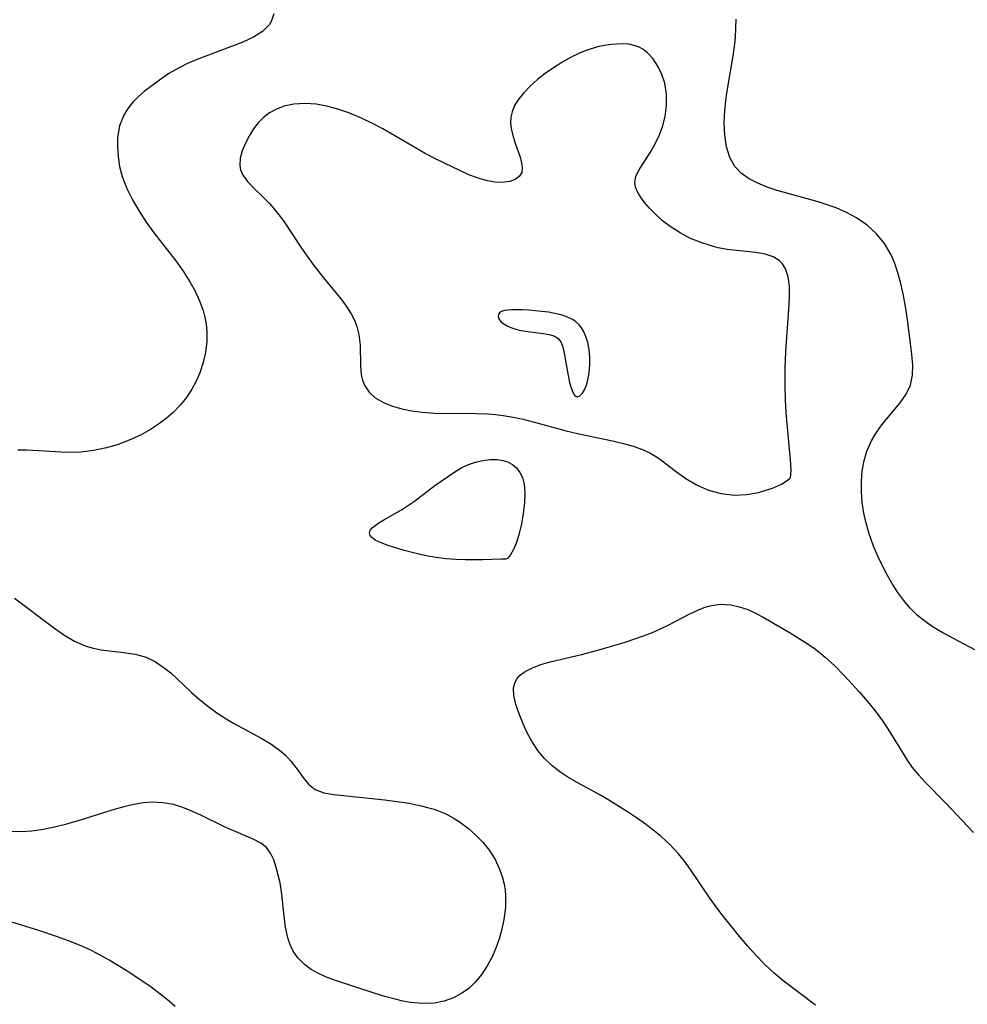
# Model space of a CAD drawing. Header units: metres. Extents: x 1073367 to 1082519, y 1569854 to 1574957.
# Tile 281 of 656: x 1076530 to 1076664, y 1572447 to 1572586. Entities that reach past the tile are written whole.
import ezdxf

# ---------------------------------------------------------------- set-up
doc = ezdxf.new("R2010")
doc.units = ezdxf.units.M
doc.layers.add('CGG_CurvaNivelLidar_v1', color=253, linetype='Continuous', lineweight=30)

msp = doc.modelspace()

# ---------------------------------------------------------------- linework, layer by layer
at = {"layer": 'CGG_CurvaNivelLidar_v1'}
for p, q in [((1076565.3723, 1572585.8002, 70), (1076565.1099, 1572585.3686, 70)), ((1076565.7353, 1572586.8825, 70), (1076565.3723, 1572585.8002, 70)), ((1076630.959, 1572584.8657, 70), (1076630.9947, 1572586.1577, 70)), ((1076564.1434, 1572584.3975, 70), (1076562.858, 1572583.594, 70)), ((1076565.1099, 1572585.3686, 70), (1076564.1434, 1572584.3975, 70)), ((1076630.8779, 1572583.5608, 70), (1076630.959, 1572584.8657, 70)), ((1076562.858, 1572583.594, 70), (1076561.3518, 1572582.8946, 70)), ((1076630.7522, 1572582.2587, 70), (1076630.8779, 1572583.5608, 70)), ((1076561.3518, 1572582.8946, 70), (1076554.7895, 1572580.3827, 70)), ((1076609.9281, 1572581.7587, 70.5), (1076608.8719, 1572581.3404, 70.5)), ((1076611.6187, 1572582.2633, 70.5), (1076609.9281, 1572581.7587, 70.5)), ((1076613.2901, 1572582.5697, 70.5), (1076611.6187, 1572582.2633, 70.5)), ((1076614.8946, 1572582.6587, 70.5), (1076613.2901, 1572582.5697, 70.5)), ((1076615.8414, 1572582.5863, 70.5), (1076614.8946, 1572582.6587, 70.5)), ((1076616.7277, 1572582.3937, 70.5), (1076615.8414, 1572582.5863, 70.5)), ((1076617.3005, 1572582.1762, 70.5), (1076616.7277, 1572582.3937, 70.5)), ((1076617.814, 1572581.8937, 70.5), (1076617.3005, 1572582.1762, 70.5)), ((1076618.4721, 1572581.3879, 70.5), (1076617.814, 1572581.8937, 70.5)), ((1076630.5841, 1572580.9548, 70), (1076630.7522, 1572582.2587, 70)), ((1076554.7895, 1572580.3827, 70), (1076553.5533, 1572579.8625, 70)), ((1076607.6075, 1572580.7316, 70.5), (1076606.378, 1572580.0356, 70.5)), ((1076608.8719, 1572581.3404, 70.5), (1076607.6075, 1572580.7316, 70.5)), ((1076619.2748, 1572580.5176, 70.5), (1076618.4721, 1572581.3879, 70.5)), ((1076619.955, 1572579.4891, 70.5), (1076619.2748, 1572580.5176, 70.5)), ((1076629.6428, 1572575.4174, 70), (1076630.5841, 1572580.9548, 70)), ((1076552.357, 1572579.2848, 70), (1076550.9298, 1572578.4526, 70)), ((1076553.5533, 1572579.8625, 70), (1076552.357, 1572579.2848, 70)), ((1076605.1906, 1572579.2732, 70.5), (1076604.0542, 1572578.4606, 70.5)), ((1076606.378, 1572580.0356, 70.5), (1076605.1906, 1572579.2732, 70.5)), ((1076620.5036, 1572578.3385, 70.5), (1076619.955, 1572579.4891, 70.5)), ((1076549.5792, 1572577.5359, 70), (1076547.4466, 1572575.9163, 70)), ((1076550.9298, 1572578.4526, 70), (1076549.5792, 1572577.5359, 70)), ((1076602.9725, 1572577.6031, 70.5), (1076601.9146, 1572576.6614, 70.5)), ((1076604.0542, 1572578.4606, 70.5), (1076602.9725, 1572577.6031, 70.5)), ((1076620.9039, 1572577.095, 70.5), (1076620.5036, 1572578.3385, 70.5)), ((1076601.9146, 1572576.6614, 70.5), (1076600.9752, 1572575.694, 70.5)), ((1076621.163, 1572575.5251, 70.5), (1076620.9039, 1572577.095, 70.5)), ((1076546.647, 1572575.2282, 70), (1076545.8372, 1572574.4089, 70)), ((1076547.4466, 1572575.9163, 70), (1076546.647, 1572575.2282, 70)), ((1076600.1877, 1572574.7061, 70.5), (1076599.7111, 1572573.9262, 70.5)), ((1076600.9752, 1572575.694, 70.5), (1076600.1877, 1572574.7061, 70.5)), ((1076621.1799, 1572573.9078, 70.5), (1076621.163, 1572575.5251, 70.5)), ((1076629.3834, 1572573.3103, 70), (1076629.6428, 1572575.4174, 70)), ((1076545.1303, 1572573.5246, 70), (1076544.5503, 1572572.5719, 70)), ((1076545.8372, 1572574.4089, 70), (1076545.1303, 1572573.5246, 70)), ((1076566.1144, 1572573.443, 70.5), (1076565.1325, 1572572.9166, 70.5)), ((1076567.1836, 1572573.8413, 70.5), (1076566.1144, 1572573.443, 70.5)), ((1076568.5496, 1572574.1384, 70.5), (1076567.1836, 1572573.8413, 70.5)), ((1076570.1706, 1572574.236, 70.5), (1076568.5496, 1572574.1384, 70.5)), ((1076571.6889, 1572574.1262, 70.5), (1076570.1706, 1572574.236, 70.5)), ((1076573.228, 1572573.8577, 70.5), (1076571.6889, 1572574.1262, 70.5)), ((1076574.7702, 1572573.4539, 70.5), (1076573.228, 1572573.8577, 70.5)), ((1076576.299, 1572572.9289, 70.5), (1076574.7702, 1572573.4539, 70.5)), ((1076599.7111, 1572573.9262, 70.5), (1076599.3648, 1572573.076, 70.5)), ((1076620.977, 1572572.4041, 70.5), (1076621.1799, 1572573.9078, 70.5)), ((1076629.2996, 1572571.5077, 70), (1076629.3834, 1572573.3103, 70)), ((1076544.5503, 1572572.5719, 70), (1076543.9696, 1572571.0635, 70)), ((1076564.2593, 1572572.2662, 70.5), (1076563.5063, 1572571.493, 70.5)), ((1076565.1325, 1572572.9166, 70.5), (1076564.2593, 1572572.2662, 70.5)), ((1076578.2231, 1572572.1141, 70.5), (1076576.299, 1572572.9289, 70.5)), ((1076579.6706, 1572571.4105, 70.5), (1076578.2231, 1572572.1141, 70.5)), ((1076599.1912, 1572572.2967, 70.5), (1076599.1473, 1572571.5135, 70.5)), ((1076599.3648, 1572573.076, 70.5), (1076599.1912, 1572572.2967, 70.5)), ((1076620.5864, 1572570.9331, 70.5), (1076620.977, 1572572.4041, 70.5)), ((1076543.9696, 1572571.0635, 70), (1076543.6853, 1572569.45, 70)), ((1076562.8597, 1572570.6328, 70.5), (1076562.2943, 1572569.721, 70.5)), ((1076563.5063, 1572571.493, 70.5), (1076562.8597, 1572570.6328, 70.5)), ((1076581.1067, 1572570.6476, 70.5), (1076579.6706, 1572571.4105, 70.5)), ((1076587.1015, 1572567.1966, 70.5), (1076581.1067, 1572570.6476, 70.5)), ((1076599.1473, 1572571.5135, 70.5), (1076599.2351, 1572570.7073, 70.5)), ((1076599.2351, 1572570.7073, 70.5), (1076599.4213, 1572569.9039, 70.5)), ((1076620.1156, 1572569.704, 70.5), (1076620.5864, 1572570.9331, 70.5)), ((1076629.368, 1572569.7695, 70), (1076629.2996, 1572571.5077, 70)), ((1076543.6853, 1572569.45, 70), (1076543.6519, 1572568.1201, 70)), ((1076562.2943, 1572569.721, 70.5), (1076561.7268, 1572568.6438, 70.5)), ((1076599.4213, 1572569.9039, 70.5), (1076599.7634, 1572568.7956, 70.5)), ((1076619.5571, 1572568.5355, 70.5), (1076620.1156, 1572569.704, 70.5)), ((1076629.613, 1572568.129, 70), (1076629.368, 1572569.7695, 70)), ((1076543.6519, 1572568.1201, 70), (1076543.749, 1572566.7313, 70)), ((1076561.7268, 1572568.6438, 70.5), (1076561.2788, 1572567.5632, 70.5)), ((1076599.7634, 1572568.7956, 70.5), (1076600.4899, 1572566.6673, 70.5)), ((1076618.9457, 1572567.4404, 70.5), (1076619.5571, 1572568.5355, 70.5)), ((1076630.0737, 1572566.628, 70), (1076629.613, 1572568.129, 70)), ((1076543.749, 1572566.7313, 70), (1076543.9729, 1572565.3257, 70)), ((1076560.9979, 1572566.4987, 70.5), (1076560.9421, 1572565.4696, 70.5)), ((1076561.2788, 1572567.5632, 70.5), (1076560.9979, 1572566.4987, 70.5)), ((1076588.6634, 1572566.3626, 70.5), (1076587.1015, 1572567.1966, 70.5)), ((1076593.1481, 1572564.2165, 70.5), (1076588.6634, 1572566.3626, 70.5)), ((1076600.4899, 1572566.6673, 70.5), (1076600.7105, 1572565.8604, 70.5)), ((1076617.2021, 1572564.7087, 70.5), (1076618.9457, 1572567.4404, 70.5)), ((1076630.8073, 1572565.32, 70), (1076630.0737, 1572566.628, 70)), ((1076543.9729, 1572565.3257, 70), (1076544.3364, 1572563.9213, 70)), ((1076560.9421, 1572565.4696, 70.5), (1076561.043, 1572564.8819, 70.5)), ((1076561.043, 1572564.8819, 70.5), (1076561.3014, 1572564.2256, 70.5)), ((1076600.7105, 1572565.8604, 70.5), (1076600.808, 1572565.1289, 70.5)), ((1076600.808, 1572565.1289, 70.5), (1076600.7217, 1572564.4881, 70.5)), ((1076631.7407, 1572564.3517, 70), (1076630.8073, 1572565.32, 70)), ((1076544.3364, 1572563.9213, 70), (1076544.9704, 1572562.254, 70)), ((1076561.3014, 1572564.2256, 70.5), (1076562.0055, 1572563.2112, 70.5)), ((1076594.4403, 1572563.7256, 70.5), (1076593.1481, 1572564.2165, 70.5)), ((1076595.7159, 1572563.3608, 70.5), (1076594.4403, 1572563.7256, 70.5)), ((1076599.7954, 1572563.4878, 70.5), (1076599.0333, 1572563.2015, 70.5)), ((1076600.374, 1572563.9212, 70.5), (1076599.7954, 1572563.4878, 70.5)), ((1076600.7217, 1572564.4881, 70.5), (1076600.374, 1572563.9212, 70.5)), ((1076616.7007, 1572563.1489, 70.5), (1076616.8471, 1572563.9251, 70.5)), ((1076616.8471, 1572563.9251, 70.5), (1076617.2021, 1572564.7087, 70.5)), ((1076632.8109, 1572563.6014, 70), (1076631.7407, 1572564.3517, 70)), ((1076634.0282, 1572562.9659, 70), (1076632.8109, 1572563.6014, 70)), ((1076544.9704, 1572562.254, 70), (1076545.7808, 1572560.6143, 70)), ((1076562.0055, 1572563.2112, 70.5), (1076562.9461, 1572562.2353, 70.5)), ((1076562.9461, 1572562.2353, 70.5), (1076564.0139, 1572561.2329, 70.5)), ((1076596.9412, 1572563.1355, 70.5), (1076595.7159, 1572563.3608, 70.5)), ((1076597.9268, 1572563.0724, 70.5), (1076596.9412, 1572563.1355, 70.5)), ((1076599.0333, 1572563.2015, 70.5), (1076597.9268, 1572563.0724, 70.5)), ((1076616.7999, 1572562.4176, 70.5), (1076616.7007, 1572563.1489, 70.5)), ((1076617.1001, 1572561.6779, 70.5), (1076616.7999, 1572562.4176, 70.5)), ((1076635.3566, 1572562.4202, 70), (1076634.0282, 1572562.9659, 70)), ((1076636.7665, 1572561.944, 70), (1076635.3566, 1572562.4202, 70)), ((1076564.0139, 1572561.2329, 70.5), (1076565.1111, 1572560.1365, 70.5)), ((1076617.5604, 1572560.9289, 70.5), (1076617.1001, 1572561.6779, 70.5)), ((1076618.1194, 1572560.2014, 70.5), (1076617.5604, 1572560.9289, 70.5)), ((1076642.5565, 1572560.3359, 70), (1076636.7665, 1572561.944, 70)), ((1076545.7808, 1572560.6143, 70), (1076546.7085, 1572559.0298, 70)), ((1076565.1111, 1572560.1365, 70.5), (1076566.1198, 1572558.9505, 70.5)), ((1076618.7666, 1572559.4644, 70.5), (1076618.1194, 1572560.2014, 70.5)), ((1076619.641, 1572558.5639, 70.5), (1076618.7666, 1572559.4644, 70.5)), ((1076643.8499, 1572559.9426, 70), (1076642.5565, 1572560.3359, 70)), ((1076645.1148, 1572559.4943, 70), (1076643.8499, 1572559.9426, 70)), ((1076646.583, 1572558.8517, 70), (1076645.1148, 1572559.4943, 70)), ((1076546.7085, 1572559.0298, 70), (1076547.7339, 1572557.4725, 70)), ((1076566.1198, 1572558.9505, 70.5), (1076567.0863, 1572557.654, 70.5)), ((1076620.6076, 1572557.6804, 70.5), (1076619.641, 1572558.5639, 70.5)), ((1076647.9742, 1572558.0945, 70), (1076646.583, 1572558.8517, 70)), ((1076649.4797, 1572557.0602, 70), (1076647.9742, 1572558.0945, 70)), ((1076547.7339, 1572557.4725, 70), (1076548.8323, 1572555.9435, 70)), ((1076567.0863, 1572557.654, 70.5), (1076569.6483, 1572553.8328, 70.5)), ((1076621.669, 1572556.8472, 70.5), (1076620.6076, 1572557.6804, 70.5)), ((1076623.0628, 1572555.9559, 70.5), (1076621.669, 1572556.8472, 70.5)), ((1076650.8138, 1572555.8541, 70), (1076649.4797, 1572557.0602, 70)), ((1076548.8323, 1572555.9435, 70), (1076551.881, 1572551.9996, 70)), ((1076624.5629, 1572555.1853, 70.5), (1076623.0628, 1572555.9559, 70.5)), ((1076626.1365, 1572554.5413, 70.5), (1076624.5629, 1572555.1853, 70.5)), ((1076651.9428, 1572554.453, 70), (1076650.8138, 1572555.8541, 70)), ((1076569.6483, 1572553.8328, 70.5), (1076571.2527, 1572551.5741, 70.5)), ((1076627.7959, 1572554.0268, 70.5), (1076626.1365, 1572554.5413, 70.5)), ((1076628.4678, 1572553.8649, 70.5), (1076627.7959, 1572554.0268, 70.5)), ((1076629.7038, 1572553.6311, 70.5), (1076628.4678, 1572553.8649, 70.5)), ((1076652.8505, 1572552.8915, 70), (1076651.9428, 1572554.453, 70)), ((1076633.7862, 1572553.1809, 70.5), (1076629.7038, 1572553.6311, 70.5)), ((1076635.0687, 1572552.945, 70.5), (1076633.7862, 1572553.1809, 70.5)), ((1076636.2084, 1572552.5705, 70.5), (1076635.0687, 1572552.945, 70.5)), ((1076636.6993, 1572552.3159, 70.5), (1076636.2084, 1572552.5705, 70.5)), ((1076653.3853, 1572551.6404, 70), (1076652.8505, 1572552.8915, 70)), ((1076551.881, 1572551.9996, 70), (1076552.935, 1572550.5454, 70)), ((1076571.2527, 1572551.5741, 70.5), (1076572.7445, 1572549.6307, 70.5)), ((1076637.0466, 1572552.077, 70.5), (1076636.6993, 1572552.3159, 70.5)), ((1076637.544, 1572551.5921, 70.5), (1076637.0466, 1572552.077, 70.5)), ((1076637.97, 1572550.9077, 70.5), (1076637.544, 1572551.5921, 70.5)), ((1076653.8237, 1572550.3341, 70), (1076653.3853, 1572551.6404, 70)), ((1076552.935, 1572550.5454, 70), (1076553.8997, 1572549.0584, 70)), ((1076572.7445, 1572549.6307, 70.5), (1076575.0059, 1572546.8823, 70.5)), ((1076638.3371, 1572549.7598, 70.5), (1076637.97, 1572550.9077, 70.5)), ((1076638.4979, 1572548.443, 70.5), (1076638.3371, 1572549.7598, 70.5)), ((1076654.1935, 1572548.9891, 70), (1076653.8237, 1572550.3341, 70)), ((1076553.8997, 1572549.0584, 70), (1076554.6325, 1572547.7376, 70)), ((1076638.5126, 1572547.0003, 70.5), (1076638.4979, 1572548.443, 70.5)), ((1076654.5639, 1572547.3796, 70), (1076654.1935, 1572548.9891, 70)), ((1076554.6325, 1572547.7376, 70), (1076555.2568, 1572546.3878, 70)), ((1076575.0059, 1572546.8823, 70.5), (1076575.8824, 1572545.7367, 70.5)), ((1076638.4615, 1572545.8733, 70.5), (1076638.5126, 1572547.0003, 70.5)), ((1076654.8951, 1572545.5694, 70), (1076654.5639, 1572547.3796, 70)), ((1076555.2568, 1572546.3878, 70), (1076555.7577, 1572545.0147, 70)), ((1076575.8824, 1572545.7367, 70.5), (1076576.6447, 1572544.5619, 70.5)), ((1076638.017, 1572539.2301, 70.5), (1076638.4615, 1572545.8733, 70.5)), ((1076655.1651, 1572543.757, 70), (1076654.8951, 1572545.5694, 70)), ((1076555.7577, 1572545.0147, 70), (1076556.0182, 1572544.0635, 70)), ((1076556.0182, 1572544.0635, 70), (1076556.1994, 1572543.1037, 70)), ((1076576.6447, 1572544.5619, 70.5), (1076577.1553, 1572543.5496, 70.5)), ((1076597.4353, 1572544.445, 71), (1076597.3979, 1572544.1554, 71)), ((1076597.3979, 1572544.1554, 71), (1076597.4845, 1572543.8474, 71)), ((1076597.5965, 1572544.6898, 71), (1076597.4353, 1572544.445, 71)), ((1076597.8841, 1572544.8703, 71), (1076597.5965, 1572544.6898, 71)), ((1076598.2765, 1572544.9907, 71), (1076597.8841, 1572544.8703, 71)), ((1076598.7516, 1572545.0629, 71), (1076598.2765, 1572544.9907, 71)), ((1076599.3288, 1572545.0984, 71), (1076598.7516, 1572545.0629, 71)), ((1076600.8115, 1572545.0817, 71), (1076599.3288, 1572545.0984, 71)), ((1076601.7048, 1572545.0354, 71), (1076600.8115, 1572545.0817, 71)), ((1076603.5549, 1572544.8748, 71), (1076601.7048, 1572545.0354, 71)), ((1076604.4833, 1572544.7551, 71), (1076603.5549, 1572544.8748, 71)), ((1076605.396, 1572544.5997, 71), (1076604.4833, 1572544.7551, 71)), ((1076606.2782, 1572544.3957, 71), (1076605.396, 1572544.5997, 71)), ((1076607.1118, 1572544.1246, 71), (1076606.2782, 1572544.3957, 71)), ((1076607.8714, 1572543.7638, 71), (1076607.1118, 1572544.1246, 71)), ((1076556.1994, 1572543.1037, 70), (1076556.297, 1572542.0524, 70)), ((1076577.1553, 1572543.5496, 70.5), (1076577.4577, 1572542.7513, 70.5)), ((1076577.4577, 1572542.7513, 70.5), (1076577.7457, 1572541.6045, 70.5)), ((1076597.4845, 1572543.8474, 71), (1076597.7281, 1572543.5082, 71)), ((1076597.7281, 1572543.5082, 71), (1076598.1026, 1572543.1909, 71)), ((1076598.1026, 1572543.1909, 71), (1076598.6557, 1572542.8669, 71)), ((1076598.6557, 1572542.8669, 71), (1076599.1816, 1572542.6288, 71)), ((1076599.1816, 1572542.6288, 71), (1076599.7579, 1572542.4187, 71)), ((1076608.2837, 1572543.4927, 71), (1076607.8714, 1572543.7638, 71)), ((1076608.8304, 1572542.9976, 71), (1076608.2837, 1572543.4927, 71)), ((1076609.1709, 1572542.56, 71), (1076608.8304, 1572542.9976, 71)), ((1076655.7897, 1572538.8181, 70), (1076655.1651, 1572543.757, 70)), ((1076556.297, 1572542.0524, 70), (1076556.278, 1572540.5796, 70)), ((1076577.7457, 1572541.6045, 70.5), (1076577.9179, 1572540.1068, 70.5)), ((1076599.7579, 1572542.4187, 71), (1076600.3731, 1572542.2447, 71)), ((1076600.3731, 1572542.2447, 71), (1076601.2164, 1572542.0795, 71)), ((1076601.2164, 1572542.0795, 71), (1076603.7903, 1572541.7675, 71)), ((1076603.7903, 1572541.7675, 71), (1076604.5763, 1572541.6296, 71)), ((1076604.5763, 1572541.6296, 71), (1076605.2735, 1572541.4187, 71)), ((1076605.2735, 1572541.4187, 71), (1076605.8381, 1572541.0896, 71)), ((1076609.458, 1572542.0752, 71), (1076609.1709, 1572542.56, 71)), ((1076609.7936, 1572541.3209, 71), (1076609.458, 1572542.0752, 71)), ((1076610.0547, 1572540.4794, 71), (1076609.7936, 1572541.3209, 71)), ((1076556.278, 1572540.5796, 70), (1076556.0999, 1572539.1089, 70)), ((1076577.9179, 1572540.1068, 70.5), (1076577.9697, 1572537.2529, 70.5)), ((1076605.8381, 1572541.0896, 71), (1076606.2287, 1572540.5985, 71)), ((1076606.2287, 1572540.5985, 71), (1076606.5172, 1572539.8722, 71)), ((1076606.5172, 1572539.8722, 71), (1076606.7349, 1572538.9659, 71)), ((1076610.23, 1572539.4928, 71), (1076610.0547, 1572540.4794, 71)), ((1076556.0999, 1572539.1089, 70), (1076555.7757, 1572537.6543, 70)), ((1076606.7349, 1572538.9659, 71), (1076607.2605, 1572535.8283, 71)), ((1076610.3183, 1572538.4118, 71), (1076610.23, 1572539.4928, 71)), ((1076637.9223, 1572536.9276, 70.5), (1076638.017, 1572539.2301, 70.5)), ((1076655.9109, 1572537.3095, 70), (1076655.7897, 1572538.8181, 70)), ((1076555.7757, 1572537.6543, 70), (1076555.3092, 1572536.2315, 70)), ((1076577.9697, 1572537.2529, 70.5), (1076578.0793, 1572535.9459, 70.5)), ((1076610.2317, 1572536.1997, 71), (1076610.3192, 1572537.295, 71)), ((1076610.3192, 1572537.295, 71), (1076610.3183, 1572538.4118, 71)), ((1076655.8828, 1572535.8778, 70), (1076655.9109, 1572537.3095, 70)), ((1076555.3092, 1572536.2315, 70), (1076554.7935, 1572535.0486, 70)), ((1076578.0793, 1572535.9459, 70.5), (1076578.2477, 1572535.1868, 70.5)), ((1076607.2605, 1572535.8283, 71), (1076607.4782, 1572534.8569, 71)), ((1076610.055, 1572535.1822, 71), (1076610.2317, 1572536.1997, 71)), ((1076637.9014, 1572534.4221, 70.5), (1076637.9223, 1572536.9276, 70.5)), ((1076655.6005, 1572534.4864, 70), (1076655.8828, 1572535.8778, 70)), ((1076554.7935, 1572535.0486, 70), (1076554.1728, 1572533.9115, 70)), ((1076578.2477, 1572535.1868, 70.5), (1076578.5172, 1572534.4738, 70.5)), ((1076578.5172, 1572534.4738, 70.5), (1076579.1826, 1572533.46, 70.5)), ((1076607.4782, 1572534.8569, 71), (1076607.7095, 1572534.0988, 71)), ((1076609.5915, 1572533.8327, 71), (1076609.8481, 1572534.4505, 71)), ((1076609.8481, 1572534.4505, 71), (1076610.055, 1572535.1822, 71)), ((1076637.954, 1572532.4212, 70.5), (1076637.9014, 1572534.4221, 70.5)), ((1076654.9872, 1572533.1944, 70), (1076655.6005, 1572534.4864, 70)), ((1076554.1728, 1572533.9115, 70), (1076553.3902, 1572532.7498, 70)), ((1076579.1826, 1572533.46, 70.5), (1076580.0251, 1572532.6898, 70.5)), ((1076607.7095, 1572534.0988, 71), (1076607.956, 1572533.4912, 71)), ((1076607.956, 1572533.4912, 71), (1076608.1942, 1572533.0708, 71)), ((1076608.1942, 1572533.0708, 71), (1076608.4155, 1572532.8617, 71)), ((1076608.6079, 1572532.8292, 71), (1076608.9132, 1572532.9673, 71)), ((1076608.9132, 1572532.9673, 71), (1076609.2974, 1572533.3531, 71)), ((1076609.2974, 1572533.3531, 71), (1076609.5915, 1572533.8327, 71)), ((1076654.1469, 1572531.9965, 70), (1076654.9872, 1572533.1944, 70)), ((1076552.501, 1572531.6558, 70), (1076551.5159, 1572530.635, 70)), ((1076553.3902, 1572532.7498, 70), (1076552.501, 1572531.6558, 70)), ((1076580.0251, 1572532.6898, 70.5), (1076581.2939, 1572531.965, 70.5)), ((1076581.2939, 1572531.965, 70.5), (1076582.4831, 1572531.492, 70.5)), ((1076608.4155, 1572532.8617, 71), (1076608.5, 1572532.8726, 71)), ((1076608.5, 1572532.8726, 71), (1076608.6079, 1572532.8292, 71)), ((1076638.0611, 1572530.5493, 70.5), (1076637.954, 1572532.4212, 70.5)), ((1076652.1419, 1572529.6107, 70), (1076654.1469, 1572531.9965, 70)), ((1076551.5159, 1572530.635, 70), (1076550.5165, 1572529.7542, 70)), ((1076582.4831, 1572531.492, 70.5), (1076583.7787, 1572531.1117, 70.5)), ((1076583.7787, 1572531.1117, 70.5), (1076585.1583, 1572530.8294, 70.5)), ((1076585.1583, 1572530.8294, 70.5), (1076586.7301, 1572530.6373, 70.5)), ((1076586.7301, 1572530.6373, 70.5), (1076588.3577, 1572530.5389, 70.5)), ((1076588.3577, 1572530.5389, 70.5), (1076594.2919, 1572530.4716, 70.5)), ((1076594.2919, 1572530.4716, 70.5), (1076595.8921, 1572530.4086, 70.5)), ((1076595.8921, 1572530.4086, 70.5), (1076597.0113, 1572530.3257, 70.5)), ((1076597.0113, 1572530.3257, 70.5), (1076598.1239, 1572530.1987, 70.5)), ((1076598.1239, 1572530.1987, 70.5), (1076599.533, 1572529.9617, 70.5)), ((1076638.6706, 1572523.9146, 70.5), (1076638.0611, 1572530.5493, 70.5)), ((1076549.45, 1572528.9438, 70), (1076548.3245, 1572528.2058, 70)), ((1076550.5165, 1572529.7542, 70), (1076549.45, 1572528.9438, 70)), ((1076599.533, 1572529.9617, 70.5), (1076600.931, 1572529.6566, 70.5)), ((1076600.931, 1572529.6566, 70.5), (1076602.3212, 1572529.3047, 70.5)), ((1076602.3212, 1572529.3047, 70.5), (1076607.0067, 1572528.0214, 70.5)), ((1076651.3892, 1572528.6607, 70), (1076652.1419, 1572529.6107, 70)), ((1076547.0058, 1572527.4704, 70), (1076545.6347, 1572526.8252, 70)), ((1076548.3245, 1572528.2058, 70), (1076547.0058, 1572527.4704, 70)), ((1076607.0067, 1572528.0214, 70.5), (1076608.6179, 1572527.6284, 70.5)), ((1076608.6179, 1572527.6284, 70.5), (1076613.5283, 1572526.6241, 70.5)), ((1076650.0739, 1572526.6067, 70), (1076650.6893, 1572527.6627, 70)), ((1076650.6893, 1572527.6627, 70), (1076651.3892, 1572528.6607, 70)), ((1076543.8979, 1572526.1543, 70), (1076542.1169, 1572525.6174, 70)), ((1076545.6347, 1572526.8252, 70), (1076543.8979, 1572526.1543, 70)), ((1076613.5283, 1572526.6241, 70.5), (1076615.097, 1572526.254, 70.5)), ((1076615.097, 1572526.254, 70.5), (1076616.4706, 1572525.8673, 70.5)), ((1076649.4494, 1572525.1607, 70), (1076650.0739, 1572526.6067, 70)), ((1076530.8668, 1572525.2924, 70), (1076529.6003, 1572525.2982, 70)), ((1076536.5259, 1572524.9652, 70), (1076530.8668, 1572525.2924, 70)), ((1076538.4729, 1572525.0032, 70), (1076536.5259, 1572524.9652, 70)), ((1076540.3052, 1572525.226, 70), (1076538.4729, 1572525.0032, 70)), ((1076542.1169, 1572525.6174, 70), (1076540.3052, 1572525.226, 70)), ((1076616.4706, 1572525.8673, 70.5), (1076617.7902, 1572525.3887, 70.5)), ((1076617.7902, 1572525.3887, 70.5), (1076618.795, 1572524.9131, 70.5)), ((1076618.795, 1572524.9131, 70.5), (1076619.7533, 1572524.3564, 70.5)), ((1076649.008, 1572523.6286, 70), (1076649.4494, 1572525.1607, 70)), ((1076592.2571, 1572522.8392, 70), (1076593.219, 1572523.2846, 70)), ((1076593.219, 1572523.2846, 70), (1076594.2189, 1572523.6214, 70)), ((1076594.2189, 1572523.6214, 70), (1076595.2364, 1572523.8532, 70)), ((1076595.2364, 1572523.8532, 70), (1076596.2507, 1572523.9748, 70)), ((1076596.2507, 1572523.9748, 70), (1076597.2395, 1572523.9712, 70)), ((1076597.2395, 1572523.9712, 70), (1076598.0683, 1572523.8441, 70)), ((1076598.0683, 1572523.8441, 70), (1076598.7188, 1572523.6337, 70)), ((1076598.7188, 1572523.6337, 70), (1076599.4, 1572523.2753, 70)), ((1076599.4, 1572523.2753, 70), (1076599.984, 1572522.7935, 70)), ((1076619.7533, 1572524.3564, 70.5), (1076620.5669, 1572523.802, 70.5)), ((1076620.5669, 1572523.802, 70.5), (1076622.5461, 1572522.244, 70.5)), ((1076638.7317, 1572522.5055, 70.5), (1076638.6706, 1572523.9146, 70.5)), ((1076648.8982, 1572523.0895, 70), (1076649.008, 1572523.6286, 70)), ((1076588.4776, 1572520.3078, 70), (1076591.303, 1572522.26, 70)), ((1076591.303, 1572522.26, 70), (1076592.2571, 1572522.8392, 70)), ((1076599.984, 1572522.7935, 70), (1076600.4655, 1572522.1618, 70)), ((1076600.4655, 1572522.1618, 70), (1076600.8255, 1572521.4151, 70)), ((1076622.5461, 1572522.244, 70.5), (1076623.8649, 1572521.2743, 70.5)), ((1076638.6379, 1572521.44, 70.5), (1076638.7039, 1572521.8245, 70.5)), ((1076638.7039, 1572521.8245, 70.5), (1076638.7317, 1572522.5055, 70.5)), ((1076648.6617, 1572520.9071, 70), (1076648.7855, 1572522.379, 70)), ((1076648.7855, 1572522.379, 70), (1076648.8982, 1572523.0895, 70)), ((1076600.8255, 1572521.4151, 70), (1076601.0528, 1572520.4877, 70)), ((1076601.0528, 1572520.4877, 70), (1076601.1449, 1572519.2356, 70)), ((1076623.8649, 1572521.2743, 70.5), (1076625.3802, 1572520.3829, 70.5)), ((1076636.1159, 1572519.9441, 70.5), (1076637.3776, 1572520.512, 70.5)), ((1076637.3776, 1572520.512, 70.5), (1076638.2019, 1572520.9954, 70.5)), ((1076638.2019, 1572520.9954, 70.5), (1076638.5, 1572521.2759, 70.5)), ((1076638.5, 1572521.2759, 70.5), (1076638.6379, 1572521.44, 70.5)), ((1076648.666, 1572519.4098, 70), (1076648.6617, 1572520.9071, 70)), ((1076585.5811, 1572518.105, 70), (1076588.4776, 1572520.3078, 70)), ((1076601.1449, 1572519.2356, 70), (1076601.0911, 1572517.8397, 70)), ((1076625.3802, 1572520.3829, 70.5), (1076627.0804, 1572519.6528, 70.5)), ((1076627.0804, 1572519.6528, 70.5), (1076628.8898, 1572519.1582, 70.5)), ((1076628.8898, 1572519.1582, 70.5), (1076630.7405, 1572518.9483, 70.5)), ((1076630.7405, 1572518.9483, 70.5), (1076632.5013, 1572519.0306, 70.5)), ((1076632.5013, 1572519.0306, 70.5), (1076634.1607, 1572519.3306, 70.5)), ((1076634.1607, 1572519.3306, 70.5), (1076635.6454, 1572519.7697, 70.5)), ((1076635.6454, 1572519.7697, 70.5), (1076636.1159, 1572519.9441, 70.5)), ((1076648.7864, 1572517.8994, 70), (1076648.666, 1572519.4098, 70)), ((1076584.5986, 1572517.4184, 70), (1076585.5811, 1572518.105, 70)), ((1076601.0911, 1572517.8397, 70), (1076600.9261, 1572516.375, 70)), ((1076649.0183, 1572516.3873, 70), (1076648.7864, 1572517.8994, 70)), ((1076581.249, 1572515.4818, 70), (1076583.7359, 1572516.881, 70)), ((1076583.7359, 1572516.881, 70), (1076584.5986, 1572517.4184, 70)), ((1076600.9261, 1572516.375, 70), (1076600.681, 1572514.9146, 70)), ((1076649.2347, 1572515.3812, 70), (1076649.0183, 1572516.3873, 70)), ((1076580.0148, 1572514.6802, 70), (1076580.5379, 1572515.0494, 70)), ((1076580.5379, 1572515.0494, 70), (1076581.249, 1572515.4818, 70)), ((1076600.681, 1572514.9146, 70), (1076600.3747, 1572513.5295, 70)), ((1076649.722, 1572513.6165, 70), (1076649.2347, 1572515.3812, 70)), ((1076579.2224, 1572513.6034, 70), (1076579.35, 1572513.9991, 70)), ((1076579.323, 1572513.2259, 70), (1076579.2224, 1572513.6034, 70)), ((1076579.35, 1572513.9991, 70), (1076579.5997, 1572514.3145, 70)), ((1076579.5997, 1572514.3145, 70), (1076580.0148, 1572514.6802, 70)), ((1076600.3747, 1572513.5295, 70), (1076599.998, 1572512.2844, 70)), ((1076650.3795, 1572511.7652, 70), (1076649.722, 1572513.6165, 70)), ((1076579.5478, 1572512.9548, 70), (1076579.323, 1572513.2259, 70)), ((1076580.0568, 1572512.59, 70), (1076579.5478, 1572512.9548, 70)), ((1076580.8685, 1572512.1978, 70), (1076580.0568, 1572512.59, 70)), ((1076581.8509, 1572511.8332, 70), (1076580.8685, 1572512.1978, 70)), ((1076599.998, 1572512.2844, 70), (1076599.5734, 1572511.2731, 70)), ((1076584.137, 1572511.1461, 70), (1076581.8509, 1572511.8332, 70)), ((1076586.3792, 1572510.5618, 70), (1076584.137, 1572511.1461, 70)), ((1076599.5734, 1572511.2731, 70), (1076599.1391, 1572510.5037, 70)), ((1076650.9748, 1572510.3526, 70), (1076650.3795, 1572511.7652, 70)), ((1076587.4891, 1572510.3277, 70), (1076586.3792, 1572510.5618, 70)), ((1076588.6838, 1572510.1259, 70), (1076587.4891, 1572510.3277, 70)), ((1076590.0323, 1572509.9633, 70), (1076588.6838, 1572510.1259, 70)), ((1076591.4063, 1572509.8574, 70), (1076590.0323, 1572509.9633, 70)), ((1076592.765, 1572509.8033, 70), (1076591.4063, 1572509.8574, 70)), ((1076595.1925, 1572509.8197, 70), (1076592.765, 1572509.8033, 70)), ((1076597.8625, 1572509.9164, 70), (1076595.1925, 1572509.8197, 70)), ((1076598.5, 1572509.894, 70), (1076597.8625, 1572509.9164, 70)), ((1076598.7234, 1572509.9845, 70), (1076598.5, 1572509.894, 70)), ((1076599.1391, 1572510.5037, 70), (1076598.7234, 1572509.9845, 70)), ((1076651.632, 1572508.9678, 70), (1076650.9748, 1572510.3526, 70)), ((1076652.3454, 1572507.6166, 70), (1076651.632, 1572508.9678, 70)), ((1076653.0624, 1572506.3892, 70), (1076652.3454, 1572507.6166, 70)), ((1076653.8283, 1572505.2063, 70), (1076653.0624, 1572506.3892, 70)), ((1076654.647, 1572504.0782, 70), (1076653.8283, 1572505.2063, 70)), ((1076529.1394, 1572504.3864, 70), (1076534.653, 1572500.2589, 70)), ((1076655.5718, 1572502.9696, 70), (1076654.647, 1572504.0782, 70)), ((1076624.3471, 1572502.1317, 70), (1076625.6764, 1572502.7679, 70)), ((1076625.6764, 1572502.7679, 70), (1076626.4747, 1572503.086, 70)), ((1076626.4747, 1572503.086, 70), (1076627.2802, 1572503.3326, 70)), ((1076627.2802, 1572503.3326, 70), (1076628.7351, 1572503.5478, 70)), ((1076628.7351, 1572503.5478, 70), (1076630.2149, 1572503.4719, 70)), ((1076630.2149, 1572503.4719, 70), (1076631.4176, 1572503.2025, 70)), ((1076631.4176, 1572503.2025, 70), (1076632.613, 1572502.7806, 70)), ((1076632.613, 1572502.7806, 70), (1076633.714, 1572502.285, 70)), ((1076656.5854, 1572501.9592, 70), (1076655.5718, 1572502.9696, 70)), ((1076621.6, 1572500.6909, 70), (1076624.3471, 1572502.1317, 70)), ((1076633.714, 1572502.285, 70), (1076634.8152, 1572501.7172, 70)), ((1076634.8152, 1572501.7172, 70), (1076638.6337, 1572499.5218, 70)), ((1076657.6574, 1572501.0974, 70), (1076656.5854, 1572501.9592, 70)), ((1076658.8101, 1572500.3175, 70), (1076657.6574, 1572501.0974, 70)), ((1076534.653, 1572500.2589, 70), (1076536.1169, 1572499.2354, 70)), ((1076617.8931, 1572499.0727, 70), (1076619.1631, 1572499.5707, 70)), ((1076619.1631, 1572499.5707, 70), (1076620.4003, 1572500.1127, 70)), ((1076620.4003, 1572500.1127, 70), (1076621.6, 1572500.6909, 70)), ((1076660.1735, 1572499.5035, 70), (1076658.8101, 1572500.3175, 70)), ((1076536.1169, 1572499.2354, 70), (1076537.589, 1572498.3407, 70)), ((1076537.589, 1572498.3407, 70), (1076539.1044, 1572497.6539, 70)), ((1076611.468, 1572497.0628, 70), (1076615.302, 1572498.2122, 70)), ((1076615.302, 1572498.2122, 70), (1076617.8931, 1572499.0727, 70)), ((1076638.6337, 1572499.5218, 70), (1076641.0174, 1572498.0183, 70)), ((1076665.4665, 1572496.6841, 70), (1076660.1735, 1572499.5035, 70)), ((1076539.1044, 1572497.6539, 70), (1076540.2258, 1572497.328, 70)), ((1076540.2258, 1572497.328, 70), (1076541.3754, 1572497.1091, 70)), ((1076541.3754, 1572497.1091, 70), (1076544.5271, 1572496.7415, 70)), ((1076609.1367, 1572496.4452, 70), (1076611.468, 1572497.0628, 70)), ((1076641.0174, 1572498.0183, 70), (1076642.1687, 1572497.1966, 70)), ((1076642.1687, 1572497.1966, 70), (1076643.5637, 1572496.0598, 70)), ((1076544.5271, 1572496.7415, 70), (1076546.1441, 1572496.4946, 70)), ((1076546.1441, 1572496.4946, 70), (1076547.6958, 1572496.0607, 70)), ((1076547.6958, 1572496.0607, 70), (1076549.0224, 1572495.4243, 70)), ((1076549.0224, 1572495.4243, 70), (1076550.2776, 1572494.5858, 70)), ((1076603.4222, 1572495.031, 70), (1076604.7258, 1572495.4116, 70)), ((1076604.7258, 1572495.4116, 70), (1076609.1367, 1572496.4452, 70)), ((1076643.5637, 1572496.0598, 70), (1076644.8945, 1572494.8354, 70)), ((1076550.2776, 1572494.5858, 70), (1076551.1805, 1572493.854, 70)), ((1076600.4309, 1572493.4658, 70), (1076601.2082, 1572494.0659, 70)), ((1076601.2082, 1572494.0659, 70), (1076602.2361, 1572494.5908, 70)), ((1076602.2361, 1572494.5908, 70), (1076603.4222, 1572495.031, 70)), ((1076644.8945, 1572494.8354, 70), (1076646.1712, 1572493.5479, 70)), ((1076551.1805, 1572493.854, 70), (1076552.0626, 1572493.0612, 70)), ((1076552.0626, 1572493.0612, 70), (1076554.1243, 1572491.0994, 70)), ((1076599.7336, 1572492.3838, 70), (1076599.984, 1572492.9044, 70)), ((1076599.984, 1572492.9044, 70), (1076600.4309, 1572493.4658, 70)), ((1076646.1712, 1572493.5479, 70), (1076648.3772, 1572491.1533, 70)), ((1076599.5819, 1572491.7266, 70), (1076599.7336, 1572492.3838, 70)), ((1076599.6031, 1572490.6426, 70), (1076599.5819, 1572491.7266, 70)), ((1076554.1243, 1572491.0994, 70), (1076555.2004, 1572490.1298, 70)), ((1076555.2004, 1572490.1298, 70), (1076556.4157, 1572489.1457, 70)), ((1076599.8826, 1572489.3853, 70), (1076599.6031, 1572490.6426, 70)), ((1076648.3772, 1572491.1533, 70), (1076649.5218, 1572489.8344, 70)), ((1076649.5218, 1572489.8344, 70), (1076650.6171, 1572488.4811, 70)), ((1076556.4157, 1572489.1457, 70), (1076557.6901, 1572488.2265, 70)), ((1076600.3444, 1572488.0592, 70), (1076599.8826, 1572489.3853, 70)), ((1076650.6171, 1572488.4811, 70), (1076651.6456, 1572487.0869, 70)), ((1076557.6901, 1572488.2265, 70), (1076559.012, 1572487.3773, 70)), ((1076559.012, 1572487.3773, 70), (1076560.0486, 1572486.776, 70)), ((1076600.9186, 1572486.6856, 70), (1076600.3444, 1572488.0592, 70)), ((1076651.6456, 1572487.0869, 70), (1076652.396, 1572485.963, 70)), ((1076560.0486, 1572486.776, 70), (1076563.9612, 1572484.6406, 70)), ((1076601.5057, 1572485.4089, 70), (1076600.9186, 1572486.6856, 70)), ((1076652.396, 1572485.963, 70), (1076655.1239, 1572481.5373, 70)), ((1076563.9612, 1572484.6406, 70), (1076565.3038, 1572483.8249, 70)), ((1076602.1828, 1572484.1449, 70), (1076601.5057, 1572485.4089, 70)), ((1076565.3038, 1572483.8249, 70), (1076566.5359, 1572482.9477, 70)), ((1076566.5359, 1572482.9477, 70), (1076567.3179, 1572482.2715, 70)), ((1076602.9947, 1572482.9224, 70), (1076602.1828, 1572484.1449, 70)), ((1076603.9407, 1572481.7732, 70), (1076602.9947, 1572482.9224, 70)), ((1076567.3179, 1572482.2715, 70), (1076568.1321, 1572481.4089, 70)), ((1076605.02, 1572480.723, 70), (1076603.9407, 1572481.7732, 70)), ((1076655.1239, 1572481.5373, 70), (1076655.8417, 1572480.5177, 70)), ((1076568.1321, 1572481.4089, 70), (1076569.0143, 1572480.265, 70)), ((1076569.0143, 1572480.265, 70), (1076569.8144, 1572479.1495, 70)), ((1076606.0863, 1572479.8911, 70), (1076605.02, 1572480.723, 70)), ((1076655.8417, 1572480.5177, 70), (1076656.7104, 1572479.449, 70)), ((1076569.8144, 1572479.1495, 70), (1076570.6371, 1572478.1575, 70)), ((1076607.2347, 1572479.1326, 70), (1076606.0863, 1572479.8911, 70)), ((1076608.441, 1572478.4226, 70), (1076607.2347, 1572479.1326, 70)), ((1076656.7104, 1572479.449, 70), (1076657.6433, 1572478.4244, 70)), ((1076570.6371, 1572478.1575, 70), (1076571.5885, 1572477.3931, 70)), ((1076571.5885, 1572477.3931, 70), (1076572.7958, 1572476.9188, 70)), ((1076611.6454, 1572476.6697, 70), (1076608.441, 1572478.4226, 70)), ((1076657.6433, 1572478.4244, 70), (1076660.5786, 1572475.445, 70)), ((1076572.7958, 1572476.9188, 70), (1076574.2048, 1572476.6674, 70)), ((1076574.2048, 1572476.6674, 70), (1076581.4082, 1572475.9319, 70)), ((1076581.4082, 1572475.9319, 70), (1076583.1128, 1572475.7167, 70)), ((1076612.9957, 1572475.8947, 70), (1076611.6454, 1572476.6697, 70)), ((1076543.202, 1572474.5653, 70), (1076538.9989, 1572473.2507, 70)), ((1076544.5857, 1572474.9539, 70), (1076543.202, 1572474.5653, 70)), ((1076545.9614, 1572475.2757, 70), (1076544.5857, 1572474.9539, 70)), ((1076547.2773, 1572475.4947, 70), (1076545.9614, 1572475.2757, 70)), ((1076548.5833, 1572475.5955, 70), (1076547.2773, 1572475.4947, 70)), ((1076550.0881, 1572475.5309, 70), (1076548.5833, 1572475.5955, 70)), ((1076551.5593, 1572475.271, 70), (1076550.0881, 1572475.5309, 70)), ((1076552.8822, 1572474.8661, 70), (1076551.5593, 1572475.271, 70)), ((1076554.1729, 1572474.3463, 70), (1076552.8822, 1572474.8661, 70)), ((1076583.1128, 1572475.7167, 70), (1076584.8197, 1572475.4459, 70)), ((1076584.8197, 1572475.4459, 70), (1076586.5086, 1572475.1026, 70)), ((1076586.5086, 1572475.1026, 70), (1076587.4379, 1572474.8699, 70)), ((1076587.4379, 1572474.8699, 70), (1076588.3502, 1572474.5982, 70)), ((1076588.3502, 1572474.5982, 70), (1076590.0053, 1572473.9488, 70)), ((1076615.6473, 1572474.248, 70), (1076612.9957, 1572475.8947, 70)), ((1076660.5786, 1572475.445, 70), (1076664.5033, 1572471.3263, 70)), ((1076538.9989, 1572473.2507, 70), (1076536.3484, 1572472.4748, 70)), ((1076555.4423, 1572473.7577, 70), (1076554.1729, 1572474.3463, 70)), ((1076558.8732, 1572472.0744, 70), (1076555.4423, 1572473.7577, 70)), ((1076590.0053, 1572473.9488, 70), (1076591.0692, 1572473.3894, 70)), ((1076591.0692, 1572473.3894, 70), (1076592.0838, 1572472.7439, 70)), ((1076616.939, 1572473.3824, 70), (1076615.6473, 1572474.248, 70)), ((1076617.9893, 1572472.642, 70), (1076616.939, 1572473.3824, 70)), ((1076534.7618, 1572472.0637, 70), (1076533.1744, 1572471.7256, 70)), ((1076536.3484, 1572472.4748, 70), (1076534.7618, 1572472.0637, 70)), ((1076560.399, 1572471.3948, 70), (1076558.8732, 1572472.0744, 70)), ((1076592.0838, 1572472.7439, 70), (1076593.2058, 1572471.8993, 70)), ((1076593.2058, 1572471.8993, 70), (1076594.2553, 1572470.9662, 70)), ((1076619.2182, 1572471.7156, 70), (1076617.9893, 1572472.642, 70)), ((1076530.1202, 1572471.404, 70), (1076528.6613, 1572471.45, 70)), ((1076531.5866, 1572471.4938, 70), (1076530.1202, 1572471.404, 70)), ((1076533.1744, 1572471.7256, 70), (1076531.5866, 1572471.4938, 70)), ((1076562.9315, 1572470.3382, 70), (1076560.399, 1572471.3948, 70)), ((1076594.2553, 1572470.9662, 70), (1076595.2199, 1572469.9503, 70)), ((1076620.3978, 1572470.75, 70), (1076619.2182, 1572471.7156, 70)), ((1076621.688, 1572469.5777, 70), (1076620.3978, 1572470.75, 70)), ((1076563.893, 1572469.837, 70), (1076562.9315, 1572470.3382, 70)), ((1076564.6957, 1572469.1983, 70), (1076563.893, 1572469.837, 70)), ((1076565.2795, 1572468.4086, 70), (1076564.6957, 1572469.1983, 70)), ((1076595.2199, 1572469.9503, 70), (1076596.1513, 1572468.7619, 70)), ((1076622.8674, 1572468.3229, 70), (1076621.688, 1572469.5777, 70)), ((1076565.7294, 1572467.4574, 70), (1076565.2795, 1572468.4086, 70)), ((1076596.1513, 1572468.7619, 70), (1076596.9523, 1572467.4918, 70)), ((1076623.7047, 1572467.2622, 70), (1076622.8674, 1572468.3229, 70)), ((1076566.086, 1572466.384, 70), (1076565.7294, 1572467.4574, 70)), ((1076566.6117, 1572464.1988, 70), (1076566.086, 1572466.384, 70)), ((1076596.9523, 1572467.4918, 70), (1076597.6033, 1572466.1491, 70)), ((1076624.5426, 1572466.0856, 70), (1076623.7047, 1572467.2622, 70)), ((1076597.6033, 1572466.1491, 70), (1076597.9733, 1572465.1141, 70)), ((1076597.9733, 1572465.1141, 70), (1076598.2399, 1572464.0484, 70)), ((1076627.2647, 1572462.0545, 70), (1076624.5426, 1572466.0856, 70)), ((1076566.8836, 1572462.6258, 70), (1076566.6117, 1572464.1988, 70)), ((1076598.2399, 1572464.0484, 70), (1076598.3758, 1572463.1673, 70)), ((1076567.1978, 1572459.4978, 70), (1076566.8836, 1572462.6258, 70)), ((1076598.3758, 1572463.1673, 70), (1076598.4361, 1572462.4478, 70)), ((1076598.4361, 1572462.4478, 70), (1076598.4215, 1572460.7422, 70)), ((1076628.8136, 1572459.9579, 70), (1076627.2647, 1572462.0545, 70)), ((1076598.4215, 1572460.7422, 70), (1076598.2164, 1572459.0286, 70)), ((1076567.3862, 1572457.9491, 70), (1076567.1978, 1572459.4978, 70)), ((1076631.5237, 1572456.5846, 70), (1076628.8136, 1572459.9579, 70)), ((1076532.5795, 1572457.4689, 70.5), (1076528.6217, 1572458.7337, 70.5)), ((1076567.7013, 1572456.457, 70), (1076567.3862, 1572457.9491, 70)), ((1076598.2164, 1572459.0286, 70), (1076597.9312, 1572457.6635, 70)), ((1076535.2207, 1572456.5859, 70.5), (1076532.5795, 1572457.4689, 70.5)), ((1076536.7636, 1572456.0265, 70.5), (1076535.2207, 1572456.5859, 70.5)), ((1076568.0314, 1572455.4886, 70), (1076567.7013, 1572456.457, 70)), ((1076597.9312, 1572457.6635, 70), (1076597.5526, 1572456.319, 70)), ((1076632.6213, 1572455.2769, 70), (1076631.5237, 1572456.5846, 70)), ((1076538.2847, 1572455.4209, 70.5), (1076536.7636, 1572456.0265, 70.5)), ((1076539.9909, 1572454.6471, 70.5), (1076538.2847, 1572455.4209, 70.5)), ((1076568.4719, 1572454.5804, 70), (1076568.0314, 1572455.4886, 70)), ((1076597.5526, 1572456.319, 70), (1076597.0896, 1572455.007, 70)), ((1076633.749, 1572454.0001, 70), (1076632.6213, 1572455.2769, 70)), ((1076541.2411, 1572454.0058, 70.5), (1076539.9909, 1572454.6471, 70.5)), ((1076542.4705, 1572453.3216, 70.5), (1076541.2411, 1572454.0058, 70.5)), ((1076569.1424, 1572453.6083, 70), (1076568.4719, 1572454.5804, 70)), ((1076596.5528, 1572453.763, 70), (1076595.8681, 1572452.4888, 70)), ((1076597.0896, 1572455.007, 70), (1076596.5528, 1572453.763, 70)), ((1076635.016, 1572452.6858, 70), (1076633.749, 1572454.0001, 70)), ((1076544.9066, 1572451.8457, 70.5), (1076542.4705, 1572453.3216, 70.5)), ((1076570.0493, 1572452.6826, 70), (1076569.1424, 1572453.6083, 70)), ((1076570.9839, 1572451.9956, 70), (1076570.0493, 1572452.6826, 70)), ((1076595.8681, 1572452.4888, 70), (1076595.0802, 1572451.3045, 70)), ((1076636.3495, 1572451.4443, 70), (1076635.016, 1572452.6858, 70)), ((1076547.2601, 1572450.2889, 70.5), (1076544.9066, 1572451.8457, 70.5)), ((1076572.0237, 1572451.4123, 70), (1076570.9839, 1572451.9956, 70)), ((1076573.259, 1572450.8665, 70), (1076572.0237, 1572451.4123, 70)), ((1076595.0802, 1572451.3045, 70), (1076594.1952, 1572450.2301, 70)), ((1076637.5761, 1572450.4215, 70), (1076636.3495, 1572451.4443, 70)), ((1076548.3996, 1572449.4834, 70.5), (1076547.2601, 1572450.2889, 70.5)), ((1076574.5672, 1572450.384, 70), (1076573.259, 1572450.8665, 70)), ((1076579.8979, 1572448.6334, 70), (1076574.5672, 1572450.384, 70)), ((1076594.1952, 1572450.2301, 70), (1076593.1892, 1572449.2781, 70)), ((1076642.1694, 1572446.9635, 70), (1076637.5761, 1572450.4215, 70)), ((1076550.7117, 1572447.7095, 70.5), (1076548.3996, 1572449.4834, 70.5)), ((1076581.3805, 1572448.1783, 70), (1076579.8979, 1572448.6334, 70)), ((1076582.865, 1572447.776, 70), (1076581.3805, 1572448.1783, 70)), ((1076592.2794, 1572448.6324, 70), (1076591.0699, 1572447.9912, 70)), ((1076593.1892, 1572449.2781, 70), (1076592.2794, 1572448.6324, 70)), ((1076551.8304, 1572446.7737, 70.5), (1076550.7117, 1572447.7095, 70.5)), ((1076583.9569, 1572447.5317, 70), (1076582.865, 1572447.776, 70)), ((1076585.0434, 1572447.3419, 70), (1076583.9569, 1572447.5317, 70)), ((1076586.7587, 1572447.1781, 70), (1076585.0434, 1572447.3419, 70)), ((1076588.4277, 1572447.2435, 70), (1076586.7587, 1572447.1781, 70)), ((1076589.7802, 1572447.5218, 70), (1076588.4277, 1572447.2435, 70)), ((1076591.0699, 1572447.9912, 70), (1076589.7802, 1572447.5218, 70))]:
    msp.add_line(p, q, dxfattribs=at)

doc.saveas('drawing.dxf')
